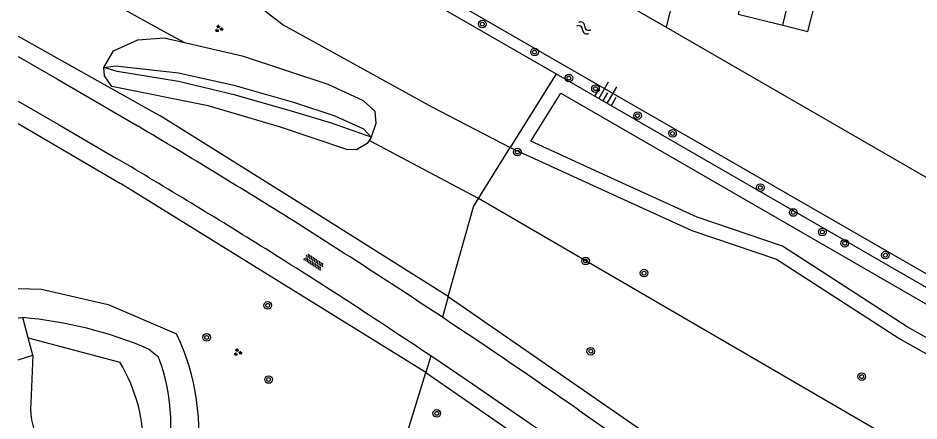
# Model space of a CAD drawing. Extents: x 128000 to 131008, y 398996 to 402500.
# Drawn here: x 128000 to 128094.7, y 399231.8 to 399274.1 of the extents above; entities that cross this region are included whole.
import ezdxf

# ---------------------------------------------------------------- set-up
doc = ezdxf.new("R2010")
doc.units = 0
for name, color, linetype in [('gg-bbg-gedigitaliseerde bebouwing', 7, 'Continuous'), ('gg-bbg-luifel en loopbrug', 7, 'Continuous'), ('gg-knt-bovenkant onderkant talud', 7, 'Continuous'), ('gg-knt-verharding', 7, 'Continuous'), ('gg-kntw-beschoeiing', 7, 'Continuous'), ('gt-grn-groengrens', 7, 'Continuous'), ('gt-grn-vlakafsluiter', 7, 'Continuous'), ('gt-symb-boom', 7, 'Continuous'), ('gt-symb-groenvak', 7, 'Continuous'), ('gt-symb-overige verharding', 7, 'Continuous'), ('gt-symb-talud symbool', 7, 'Continuous'), ('gt-symb-watersymbool', 7, 'Continuous')]:
    doc.layers.add(name, color=color, linetype=linetype)

# ---------------------------------------------------------------- blocks, each defined once
blk = doc.blocks.new('gt0-BOOM')
at = {"layer": 'gt-symb-boom'}
for radius in [0.4, 0.2]:
    blk.add_circle((0, 0), radius, dxfattribs=at)
blk = doc.blocks.new('gt0-TALUD_1')
at = {"layer": 'gt-symb-talud symbool'}
for p, q in [((-1, -1), (-1, 0)), ((-0.5, -2), (-0.5, 0)), ((0.5, -2), (0.5, 0)), ((1, -1), (1, 0)), ((0, -1), (0, 0))]:
    blk.add_line(p, q, dxfattribs=at)
blk = doc.blocks.new('gt0-WA')
at = {"layer": 'gt-symb-watersymbool'}
for centre, start, end in [((-0.323, 0.022), 28.07249, 151.92751), ((0.427, 0.422), 208.07248, 331.92751), ((-0.323, -0.428), 28.07249, 151.92751), ((0.427, -0.028), 208.07248, 331.92751)]:
    blk.add_arc(centre, 0.425, start, end, dxfattribs=at)
blk = doc.blocks.new('gt0-GRVAK')
at = {"layer": 'gt-symb-groenvak'}
for p, q in [((-0.11, 0.189), (-0.228, 0.24)), ((-0.182, 0.153), (0.088, 0.153)), ((-0.091, 0.211), (-0.156, 0.322)), ((-0.047, 0.214), (-0.047, 0.393)), ((-0.004, 0.211), (0.061, 0.322)), ((0.015, 0.189), (0.133, 0.24)), ((0.262, -0.052), (0.197, 0.059)), ((0.305, -0.049), (0.305, 0.13)), ((0.349, -0.052), (0.414, 0.059)), ((-0.245, -0.228), (-0.363, -0.177)), ((-0.318, -0.264), (-0.047, -0.264)), ((-0.226, -0.206), (-0.291, -0.095)), ((-0.183, -0.203), (-0.183, -0.024)), ((-0.139, -0.206), (-0.074, -0.095)), ((-0.12, -0.228), (-0.002, -0.177)), ((0.243, -0.074), (0.125, -0.023)), ((0.17, -0.11), (0.441, -0.11)), ((0.368, -0.074), (0.486, -0.023))]:
    blk.add_line(p, q, dxfattribs=at)
blk = doc.blocks.new('gt0-OVH')
at = {"layer": 'gt-symb-overige verharding'}
for points in [[(-0.972, 0.298), (-0.967, 0.308), (-0.965, 0.319), (-0.966, 0.33), (-0.971, 0.34), (-0.978, 0.348), (-0.988, 0.353), (-0.999, 0.355), (-1.01, 0.354), (-1.02, 0.349), (-1.028, 0.342), (-1.033, 0.332), (-1.035, 0.321), (-1.034, 0.31), (-1.029, 0.3), (-1.022, 0.292), (-1.012, 0.287), (-1.001, 0.285), (-0.99, 0.286), (-0.98, 0.291)], [(-0.872, 0.106), (-0.867, 0.116), (-0.865, 0.126), (-0.866, 0.137), (-0.871, 0.147), (-0.878, 0.156), (-0.888, 0.161), (-0.899, 0.163), (-0.91, 0.162), (-0.92, 0.157), (-0.928, 0.15), (-0.933, 0.14), (-0.935, 0.129), (-0.934, 0.118), (-0.929, 0.108), (-0.922, 0.1), (-0.912, 0.095), (-0.901, 0.092), (-0.89, 0.094), (-0.88, 0.098)], [(-0.772, 0.298), (-0.767, 0.308), (-0.765, 0.319), (-0.766, 0.33), (-0.771, 0.34), (-0.778, 0.348), (-0.788, 0.353), (-0.799, 0.355), (-0.81, 0.354), (-0.82, 0.349), (-0.828, 0.342), (-0.833, 0.332), (-0.835, 0.321), (-0.834, 0.31), (-0.829, 0.3), (-0.822, 0.292), (-0.812, 0.287), (-0.801, 0.285), (-0.79, 0.286), (-0.78, 0.291)], [(-0.672, 0.106), (-0.667, 0.116), (-0.665, 0.126), (-0.666, 0.137), (-0.671, 0.147), (-0.678, 0.156), (-0.688, 0.161), (-0.699, 0.163), (-0.71, 0.162), (-0.72, 0.157), (-0.728, 0.15), (-0.733, 0.14), (-0.735, 0.129), (-0.734, 0.118), (-0.729, 0.108), (-0.722, 0.1), (-0.712, 0.095), (-0.701, 0.092), (-0.69, 0.094), (-0.68, 0.098)], [(-0.572, 0.298), (-0.567, 0.308), (-0.565, 0.319), (-0.566, 0.33), (-0.571, 0.34), (-0.578, 0.348), (-0.588, 0.353), (-0.599, 0.355), (-0.61, 0.354), (-0.62, 0.349), (-0.628, 0.342), (-0.633, 0.332), (-0.635, 0.321), (-0.634, 0.31), (-0.629, 0.3), (-0.622, 0.292), (-0.612, 0.287), (-0.601, 0.285), (-0.59, 0.286), (-0.58, 0.291)], [(-0.472, 0.106), (-0.467, 0.116), (-0.465, 0.126), (-0.466, 0.137), (-0.471, 0.147), (-0.478, 0.156), (-0.488, 0.161), (-0.499, 0.163), (-0.51, 0.162), (-0.52, 0.157), (-0.528, 0.15), (-0.533, 0.14), (-0.535, 0.129), (-0.534, 0.118), (-0.529, 0.108), (-0.522, 0.1), (-0.512, 0.095), (-0.501, 0.092), (-0.49, 0.094), (-0.48, 0.098)], [(-0.372, 0.298), (-0.367, 0.308), (-0.365, 0.319), (-0.366, 0.33), (-0.371, 0.34), (-0.378, 0.348), (-0.388, 0.353), (-0.399, 0.355), (-0.41, 0.354), (-0.42, 0.349), (-0.428, 0.342), (-0.433, 0.332), (-0.435, 0.321), (-0.434, 0.31), (-0.429, 0.3), (-0.422, 0.292), (-0.412, 0.287), (-0.401, 0.285), (-0.39, 0.286), (-0.38, 0.291)], [(-0.272, 0.106), (-0.267, 0.116), (-0.265, 0.126), (-0.266, 0.137), (-0.271, 0.147), (-0.278, 0.156), (-0.288, 0.161), (-0.299, 0.163), (-0.31, 0.162), (-0.32, 0.157), (-0.328, 0.15), (-0.333, 0.14), (-0.335, 0.129), (-0.334, 0.118), (-0.329, 0.108), (-0.322, 0.1), (-0.312, 0.095), (-0.301, 0.092), (-0.29, 0.094), (-0.28, 0.098)], [(-0.172, 0.298), (-0.167, 0.308), (-0.165, 0.319), (-0.166, 0.33), (-0.171, 0.34), (-0.178, 0.348), (-0.188, 0.353), (-0.199, 0.355), (-0.21, 0.354), (-0.22, 0.349), (-0.228, 0.342), (-0.233, 0.332), (-0.235, 0.321), (-0.234, 0.31), (-0.229, 0.3), (-0.222, 0.292), (-0.212, 0.287), (-0.201, 0.285), (-0.19, 0.286), (-0.18, 0.291)], [(-0.072, 0.106), (-0.067, 0.116), (-0.065, 0.126), (-0.066, 0.137), (-0.071, 0.147), (-0.078, 0.156), (-0.088, 0.161), (-0.099, 0.163), (-0.11, 0.162), (-0.12, 0.157), (-0.128, 0.15), (-0.133, 0.14), (-0.135, 0.129), (-0.134, 0.118), (-0.129, 0.108), (-0.122, 0.1), (-0.112, 0.095), (-0.101, 0.092), (-0.09, 0.094), (-0.08, 0.098)], [(0.028, 0.298), (0.033, 0.308), (0.035, 0.319), (0.034, 0.33), (0.029, 0.34), (0.022, 0.348), (0.012, 0.353), (0.001, 0.355), (-0.01, 0.354), (-0.02, 0.349), (-0.028, 0.342), (-0.033, 0.332), (-0.035, 0.321), (-0.034, 0.31), (-0.029, 0.3), (-0.022, 0.292), (-0.012, 0.287), (-0.001, 0.285), (0.01, 0.286), (0.02, 0.291)], [(0.128, 0.106), (0.133, 0.116), (0.135, 0.126), (0.134, 0.137), (0.129, 0.147), (0.122, 0.156), (0.112, 0.161), (0.101, 0.163), (0.09, 0.162), (0.08, 0.157), (0.072, 0.15), (0.067, 0.14), (0.065, 0.129), (0.066, 0.118), (0.071, 0.108), (0.078, 0.1), (0.088, 0.095), (0.099, 0.092), (0.11, 0.094), (0.12, 0.098)], [(0.228, 0.298), (0.233, 0.308), (0.235, 0.319), (0.234, 0.33), (0.229, 0.34), (0.222, 0.348), (0.212, 0.353), (0.201, 0.355), (0.19, 0.354), (0.18, 0.349), (0.172, 0.342), (0.167, 0.332), (0.165, 0.321), (0.166, 0.31), (0.171, 0.3), (0.178, 0.292), (0.188, 0.287), (0.199, 0.285), (0.21, 0.286), (0.22, 0.291)], [(0.328, 0.106), (0.333, 0.116), (0.335, 0.126), (0.334, 0.137), (0.329, 0.147), (0.322, 0.156), (0.312, 0.161), (0.301, 0.163), (0.29, 0.162), (0.28, 0.157), (0.272, 0.15), (0.267, 0.14), (0.265, 0.129), (0.266, 0.118), (0.271, 0.108), (0.278, 0.1), (0.288, 0.095), (0.299, 0.092), (0.31, 0.094), (0.32, 0.098)], [(0.428, 0.298), (0.433, 0.308), (0.435, 0.319), (0.434, 0.33), (0.429, 0.34), (0.422, 0.348), (0.412, 0.353), (0.401, 0.355), (0.39, 0.354), (0.38, 0.349), (0.372, 0.342), (0.367, 0.332), (0.365, 0.321), (0.366, 0.31), (0.371, 0.3), (0.378, 0.292), (0.388, 0.287), (0.399, 0.285), (0.41, 0.286), (0.42, 0.291)], [(0.528, 0.106), (0.533, 0.116), (0.535, 0.126), (0.534, 0.137), (0.529, 0.147), (0.522, 0.156), (0.512, 0.161), (0.501, 0.163), (0.49, 0.162), (0.48, 0.157), (0.472, 0.15), (0.467, 0.14), (0.465, 0.129), (0.466, 0.118), (0.471, 0.108), (0.478, 0.1), (0.488, 0.095), (0.499, 0.092), (0.51, 0.094), (0.52, 0.098)], [(0.628, 0.298), (0.633, 0.308), (0.635, 0.319), (0.634, 0.33), (0.629, 0.34), (0.622, 0.348), (0.612, 0.353), (0.601, 0.355), (0.59, 0.354), (0.58, 0.349), (0.572, 0.342), (0.567, 0.332), (0.565, 0.321), (0.566, 0.31), (0.571, 0.3), (0.578, 0.292), (0.588, 0.287), (0.599, 0.285), (0.61, 0.286), (0.62, 0.291)], [(0.728, 0.106), (0.733, 0.116), (0.735, 0.126), (0.734, 0.137), (0.729, 0.147), (0.722, 0.156), (0.712, 0.161), (0.701, 0.163), (0.69, 0.162), (0.68, 0.157), (0.672, 0.15), (0.667, 0.14), (0.665, 0.129), (0.666, 0.118), (0.671, 0.108), (0.678, 0.1), (0.688, 0.095), (0.699, 0.092), (0.71, 0.094), (0.72, 0.098)], [(0.828, 0.298), (0.833, 0.308), (0.835, 0.319), (0.834, 0.33), (0.829, 0.34), (0.822, 0.348), (0.812, 0.353), (0.801, 0.355), (0.79, 0.354), (0.78, 0.349), (0.772, 0.342), (0.767, 0.332), (0.765, 0.321), (0.766, 0.31), (0.771, 0.3), (0.778, 0.292), (0.788, 0.287), (0.799, 0.285), (0.81, 0.286), (0.82, 0.291)], [(0.928, 0.106), (0.933, 0.116), (0.935, 0.126), (0.934, 0.137), (0.929, 0.147), (0.922, 0.156), (0.912, 0.161), (0.901, 0.163), (0.89, 0.162), (0.88, 0.157), (0.872, 0.15), (0.867, 0.14), (0.865, 0.129), (0.866, 0.118), (0.871, 0.108), (0.878, 0.1), (0.888, 0.095), (0.899, 0.092), (0.91, 0.094), (0.92, 0.098)], [(1.028, 0.298), (1.033, 0.308), (1.035, 0.319), (1.034, 0.33), (1.029, 0.34), (1.022, 0.348), (1.012, 0.353), (1.001, 0.355), (0.99, 0.354), (0.98, 0.349), (0.972, 0.342), (0.967, 0.332), (0.965, 0.321), (0.966, 0.31), (0.971, 0.3), (0.978, 0.292), (0.988, 0.287), (0.999, 0.285), (1.01, 0.286), (1.02, 0.291)], [(-0.972, -0.142), (-0.967, -0.132), (-0.965, -0.121), (-0.966, -0.11), (-0.971, -0.1), (-0.978, -0.092), (-0.988, -0.087), (-0.999, -0.085), (-1.01, -0.086), (-1.02, -0.091), (-1.028, -0.098), (-1.033, -0.108), (-1.035, -0.119), (-1.034, -0.13), (-1.029, -0.14), (-1.022, -0.148), (-1.012, -0.153), (-1.001, -0.155), (-0.99, -0.154), (-0.98, -0.149)], [(-0.872, -0.334), (-0.867, -0.324), (-0.865, -0.314), (-0.866, -0.303), (-0.871, -0.293), (-0.878, -0.284), (-0.888, -0.279), (-0.899, -0.277), (-0.91, -0.278), (-0.92, -0.283), (-0.928, -0.29), (-0.933, -0.3), (-0.935, -0.311), (-0.934, -0.322), (-0.929, -0.332), (-0.922, -0.34), (-0.912, -0.345), (-0.901, -0.348), (-0.89, -0.346), (-0.88, -0.342)], [(-0.772, -0.142), (-0.767, -0.132), (-0.765, -0.121), (-0.766, -0.11), (-0.771, -0.1), (-0.778, -0.092), (-0.788, -0.087), (-0.799, -0.085), (-0.81, -0.086), (-0.82, -0.091), (-0.828, -0.098), (-0.833, -0.108), (-0.835, -0.119), (-0.834, -0.13), (-0.829, -0.14), (-0.822, -0.148), (-0.812, -0.153), (-0.801, -0.155), (-0.79, -0.154), (-0.78, -0.149)], [(-0.672, -0.334), (-0.667, -0.324), (-0.665, -0.314), (-0.666, -0.303), (-0.671, -0.293), (-0.678, -0.284), (-0.688, -0.279), (-0.699, -0.277), (-0.71, -0.278), (-0.72, -0.283), (-0.728, -0.29), (-0.733, -0.3), (-0.735, -0.311), (-0.734, -0.322), (-0.729, -0.332), (-0.722, -0.34), (-0.712, -0.345), (-0.701, -0.348), (-0.69, -0.346), (-0.68, -0.342)], [(-0.572, -0.142), (-0.567, -0.132), (-0.565, -0.121), (-0.566, -0.11), (-0.571, -0.1), (-0.578, -0.092), (-0.588, -0.087), (-0.599, -0.085), (-0.61, -0.086), (-0.62, -0.091), (-0.628, -0.098), (-0.633, -0.108), (-0.635, -0.119), (-0.634, -0.13), (-0.629, -0.14), (-0.622, -0.148), (-0.612, -0.153), (-0.601, -0.155), (-0.59, -0.154), (-0.58, -0.149)], [(-0.472, -0.334), (-0.467, -0.324), (-0.465, -0.314), (-0.466, -0.303), (-0.471, -0.293), (-0.478, -0.284), (-0.488, -0.279), (-0.499, -0.277), (-0.51, -0.278), (-0.52, -0.283), (-0.528, -0.29), (-0.533, -0.3), (-0.535, -0.311), (-0.534, -0.322), (-0.529, -0.332), (-0.522, -0.34), (-0.512, -0.345), (-0.501, -0.348), (-0.49, -0.346), (-0.48, -0.342)], [(-0.372, -0.142), (-0.367, -0.132), (-0.365, -0.121), (-0.366, -0.11), (-0.371, -0.1), (-0.378, -0.092), (-0.388, -0.087), (-0.399, -0.085), (-0.41, -0.086), (-0.42, -0.091), (-0.428, -0.098), (-0.433, -0.108), (-0.435, -0.119), (-0.434, -0.13), (-0.429, -0.14), (-0.422, -0.148), (-0.412, -0.153), (-0.401, -0.155), (-0.39, -0.154), (-0.38, -0.149)], [(-0.272, -0.334), (-0.267, -0.324), (-0.265, -0.314), (-0.266, -0.303), (-0.271, -0.293), (-0.278, -0.284), (-0.288, -0.279), (-0.299, -0.277), (-0.31, -0.278), (-0.32, -0.283), (-0.328, -0.29), (-0.333, -0.3), (-0.335, -0.311), (-0.334, -0.322), (-0.329, -0.332), (-0.322, -0.34), (-0.312, -0.345), (-0.301, -0.348), (-0.29, -0.346), (-0.28, -0.342)], [(-0.172, -0.142), (-0.167, -0.132), (-0.165, -0.121), (-0.166, -0.11), (-0.171, -0.1), (-0.178, -0.092), (-0.188, -0.087), (-0.199, -0.085), (-0.21, -0.086), (-0.22, -0.091), (-0.228, -0.098), (-0.233, -0.108), (-0.235, -0.119), (-0.234, -0.13), (-0.229, -0.14), (-0.222, -0.148), (-0.212, -0.153), (-0.201, -0.155), (-0.19, -0.154), (-0.18, -0.149)], [(-0.072, -0.334), (-0.067, -0.324), (-0.065, -0.314), (-0.066, -0.303), (-0.071, -0.293), (-0.078, -0.284), (-0.088, -0.279), (-0.099, -0.277), (-0.11, -0.278), (-0.12, -0.283), (-0.128, -0.29), (-0.133, -0.3), (-0.135, -0.311), (-0.134, -0.322), (-0.129, -0.332), (-0.122, -0.34), (-0.112, -0.345), (-0.101, -0.348), (-0.09, -0.346), (-0.08, -0.342)], [(0.028, -0.142), (0.033, -0.132), (0.035, -0.121), (0.034, -0.11), (0.029, -0.1), (0.022, -0.092), (0.012, -0.087), (0.001, -0.085), (-0.01, -0.086), (-0.02, -0.091), (-0.028, -0.098), (-0.033, -0.108), (-0.035, -0.119), (-0.034, -0.13), (-0.029, -0.14), (-0.022, -0.148), (-0.012, -0.153), (-0.001, -0.155), (0.01, -0.154), (0.02, -0.149)], [(0.128, -0.334), (0.133, -0.324), (0.135, -0.314), (0.134, -0.303), (0.129, -0.293), (0.122, -0.284), (0.112, -0.279), (0.101, -0.277), (0.09, -0.278), (0.08, -0.283), (0.072, -0.29), (0.067, -0.3), (0.065, -0.311), (0.066, -0.322), (0.071, -0.332), (0.078, -0.34), (0.088, -0.345), (0.099, -0.348), (0.11, -0.346), (0.12, -0.342)], [(0.228, -0.142), (0.233, -0.132), (0.235, -0.121), (0.234, -0.11), (0.229, -0.1), (0.222, -0.092), (0.212, -0.087), (0.201, -0.085), (0.19, -0.086), (0.18, -0.091), (0.172, -0.098), (0.167, -0.108), (0.165, -0.119), (0.166, -0.13), (0.171, -0.14), (0.178, -0.148), (0.188, -0.153), (0.199, -0.155), (0.21, -0.154), (0.22, -0.149)], [(0.328, -0.334), (0.333, -0.324), (0.335, -0.314), (0.334, -0.303), (0.329, -0.293), (0.322, -0.284), (0.312, -0.279), (0.301, -0.277), (0.29, -0.278), (0.28, -0.283), (0.272, -0.29), (0.267, -0.3), (0.265, -0.311), (0.266, -0.322), (0.271, -0.332), (0.278, -0.34), (0.288, -0.345), (0.299, -0.348), (0.31, -0.346), (0.32, -0.342)], [(0.428, -0.142), (0.433, -0.132), (0.435, -0.121), (0.434, -0.11), (0.429, -0.1), (0.422, -0.092), (0.412, -0.087), (0.401, -0.085), (0.39, -0.086), (0.38, -0.091), (0.372, -0.098), (0.367, -0.108), (0.365, -0.119), (0.366, -0.13), (0.371, -0.14), (0.378, -0.148), (0.388, -0.153), (0.399, -0.155), (0.41, -0.154), (0.42, -0.149)], [(0.528, -0.334), (0.533, -0.324), (0.535, -0.314), (0.534, -0.303), (0.529, -0.293), (0.522, -0.284), (0.512, -0.279), (0.501, -0.277), (0.49, -0.278), (0.48, -0.283), (0.472, -0.29), (0.467, -0.3), (0.465, -0.311), (0.466, -0.322), (0.471, -0.332), (0.478, -0.34), (0.488, -0.345), (0.499, -0.348), (0.51, -0.346), (0.52, -0.342)], [(0.628, -0.142), (0.633, -0.132), (0.635, -0.121), (0.634, -0.11), (0.629, -0.1), (0.622, -0.092), (0.612, -0.087), (0.601, -0.085), (0.59, -0.086), (0.58, -0.091), (0.572, -0.098), (0.567, -0.108), (0.565, -0.119), (0.566, -0.13), (0.571, -0.14), (0.578, -0.148), (0.588, -0.153), (0.599, -0.155), (0.61, -0.154), (0.62, -0.149)], [(0.728, -0.334), (0.733, -0.324), (0.735, -0.314), (0.734, -0.303), (0.729, -0.293), (0.722, -0.284), (0.712, -0.279), (0.701, -0.277), (0.69, -0.278), (0.68, -0.283), (0.672, -0.29), (0.667, -0.3), (0.665, -0.311), (0.666, -0.322), (0.671, -0.332), (0.678, -0.34), (0.688, -0.345), (0.699, -0.348), (0.71, -0.346), (0.72, -0.342)], [(0.828, -0.142), (0.833, -0.132), (0.835, -0.121), (0.834, -0.11), (0.829, -0.1), (0.822, -0.092), (0.812, -0.087), (0.801, -0.085), (0.79, -0.086), (0.78, -0.091), (0.772, -0.098), (0.767, -0.108), (0.765, -0.119), (0.766, -0.13), (0.771, -0.14), (0.778, -0.148), (0.788, -0.153), (0.799, -0.155), (0.81, -0.154), (0.82, -0.149)], [(0.928, -0.334), (0.933, -0.324), (0.935, -0.314), (0.934, -0.303), (0.929, -0.293), (0.922, -0.284), (0.912, -0.279), (0.901, -0.277), (0.89, -0.278), (0.88, -0.283), (0.872, -0.29), (0.867, -0.3), (0.865, -0.311), (0.866, -0.322), (0.871, -0.332), (0.878, -0.34), (0.888, -0.345), (0.899, -0.348), (0.91, -0.346), (0.92, -0.342)], [(1.028, -0.142), (1.033, -0.132), (1.035, -0.121), (1.034, -0.11), (1.029, -0.1), (1.022, -0.092), (1.012, -0.087), (1.001, -0.085), (0.99, -0.086), (0.98, -0.091), (0.972, -0.098), (0.967, -0.108), (0.965, -0.119), (0.966, -0.13), (0.971, -0.14), (0.978, -0.148), (0.988, -0.153), (0.999, -0.155), (1.01, -0.154), (1.02, -0.149)]]:
    blk.add_lwpolyline(points, close=True, dxfattribs=at)

msp = doc.modelspace()

# ---------------------------------------------------------------- linework, layer by layer
at = {"layer": 'gg-bbg-gedigitaliseerde bebouwing'}
msp.add_line((128080.405, 399273.377), (128081.178, 399276.529), dxfattribs=at)
msp.add_lwpolyline([(128076.656, 399277.636), (128076.491, 399277.676), (128075.719, 399274.525), (128080.405, 399273.377)], dxfattribs=at)
at = {"layer": 'gg-bbg-luifel en loopbrug'}
msp.add_lwpolyline([(128080.405, 399273.377), (128083.056, 399272.727), (128083.829, 399275.879)], dxfattribs=at)
at = {"layer": 'gg-knt-bovenkant onderkant talud'}
for p, q in [((128000, 399300.881), (128056.572, 399268.252)), ((128056.572, 399268.252), (128160.262, 399208.444))]:
    msp.add_line(p, q, dxfattribs=at)
for points in [[(128009.026, 399268.913), (128010.261, 399269.119), (128016.862, 399268.351), (128022.681, 399267.063), (128029.058, 399265.26), (128033.324, 399263.857), (128036.316, 399262.495), (128037.135, 399261.599)], [(128037.135, 399261.599), (128032.971, 399263.083), (128028.858, 399264.298), (128022.848, 399266.01), (128016.875, 399267.441), (128010.418, 399268.521), (128009.026, 399268.913)]]:
    msp.add_lwpolyline(points, dxfattribs=at)
at = {"layer": 'gg-knt-verharding'}
msp.add_line((128058.971, 399232.909), (128092.031, 399209.959), dxfattribs=at)
for points in [[(128000, 399270.079), (128004.148, 399267.705), (128012.623, 399262.751)], [(128000, 399265.399), (128004.334, 399262.904), (128010.417, 399259.341)], [(128082.331, 399211.899), (128051.041, 399233.406), (128047.224, 399236.024), (128043.389, 399238.615)]]:
    msp.add_lwpolyline(points, dxfattribs=at)
for centre, radius, start, end in [((127609.741, 398583.365), 789.861, 57.944399, 59.331677), ((127602.239, 398569.258), 801.763, 58.094724, 59.396063), ((127626.598, 398612.985), 755.81, 56.421776, 57.835705), ((127676.235, 398691.066), 659.251, 56.156505, 57.95906), ((127627.07, 398613.578), 755.056, 55.109339, 56.426725)]:
    msp.add_arc(centre, radius, start, end, dxfattribs=at)
at = {"layer": 'gg-kntw-beschoeiing'}
for p, q in [((128000, 399302.245), (128057.219, 399269.29)), ((128062.729, 399276.301), (128068.13, 399273.181)), ((128068.13, 399273.181), (128118.166, 399244.277)), ((128057.219, 399269.29), (128163.607, 399208.016))]:
    msp.add_line(p, q, dxfattribs=at)
at = {"layer": 'gt-grn-groengrens'}
for p, q in [((128000, 399281.249), (128015.597, 399272.571)), ((128000, 399272.214), (128014.945, 399263.846)), ((128015.597, 399272.571), (128017.501, 399271.562)), ((128056.572, 399268.252), (128051.744, 399260.514)), ((128000, 399263.052), (128010.775, 399256.718)), ((128037.135, 399261.599), (128036.917, 399261.269)), ((128048.416, 399255.174), (128036.917, 399261.269)), ((128048.416, 399255.174), (128051.744, 399260.514)), ((128042.866, 399236.883), (128010.775, 399256.718)), ((128138.708, 399202.689), (128048.416, 399255.174)), ((128045.231, 399244.844), (128044.618, 399242.675)), ((128000, 399242.634), (128000.489, 399242.643)), ((128001.073, 399240.503), (128000.489, 399242.643)), ((128001.073, 399240.503), (128010.687, 399237.975)), ((128001.563, 399238.709), (128001.073, 399240.503)), ((128014.775, 399238.476), (128013.734, 399239.333)), ((128000, 399238.199), (128001.563, 399238.709)), ((128001.563, 399238.709), (128001.349, 399233.635)), ((128043.389, 399238.615), (128042.866, 399236.883)), ((128038.615, 399222.931), (128042.866, 399236.883))]:
    msp.add_line(p, q, dxfattribs=at)
for points in [[(128000, 399295.546), (128007.037, 399292.979), (128012.797, 399289.459), (128014.157, 399288.552), (128022.184, 399277.832), (128027.891, 399273.405), (128043.438, 399264.818), (128051.744, 399260.514)], [(128009.026, 399268.913), (128010.049, 399270.689), (128012.605, 399271.841), (128015.368, 399272.053), (128017.501, 399271.562)], [(128017.501, 399271.562), (128023.566, 399270.165), (128032.559, 399267.178), (128036.282, 399265.446), (128037.518, 399264.341), (128037.626, 399263.038), (128037.135, 399261.599)], [(128036.917, 399261.269), (128036.71, 399260.956), (128035.6, 399260.262), (128034.554, 399260.318), (128027.478, 399262.681), (128019.977, 399264.912), (128009.858, 399266.931), (128009.078, 399268.054), (128009.026, 399268.913)], [(128167.748, 399199.584), (128159.414, 399203.694), (128149.564, 399205.823), (128134.089, 399213.917), (128126.601, 399220.989), (128122.699, 399225.206), (128093.477, 399241.685), (128080.391, 399250.151), (128071.404, 399253.201), (128061.928, 399257.489), (128053.915, 399261.167), (128057.07, 399266.233), (128159.519, 399207.141)], [(128045.231, 399244.844), (128030.462, 399254.143), (128014.945, 399263.846)], [(128051.744, 399260.514), (128061.306, 399256.124), (128070.852, 399251.804), (128079.733, 399248.791), (128092.701, 399240.401), (128121.758, 399224.014), (128125.535, 399219.933), (128133.21, 399212.684), (128149.048, 399204.4), (128158.917, 399202.267), (128171.403, 399196.108)], [(128045.231, 399244.844), (128047.898, 399254.285), (128048.416, 399255.174)], [(128000, 399245.696), (128002.468, 399245.615), (128009.467, 399244.021), (128016.679, 399240.933)], [(128045.231, 399244.844), (128092.938, 399211.901), (128138.708, 399202.689)], [(128042.866, 399236.883), (128072.86, 399216.149), (128038.615, 399222.931)]]:
    msp.add_lwpolyline(points, dxfattribs=at)
for centre, radius, start, end in [((127996.764, 399199.581), 43.223, 66.8821, 85.0556), ((127994.444, 399230.442), 24.586, 351.31664, 25.25971), ((127995.972, 399231.386), 20.095, 343.79738, 20.65877), ((127996.221, 399229.103), 16.97, 357.3011, 31.52012), ((128007.104, 399232.975), 5.793, 173.45971, 219.61979)]:
    msp.add_arc(centre, radius, start, end, dxfattribs=at)
at = {"layer": 'gt-grn-vlakafsluiter'}
msp.add_line((128069.416, 399278.34), (128068.13, 399273.181), dxfattribs=at)

# ---------------------------------------------------------------- block references
at = {"layer": 'gt-symb-boom'}
for p in [(128048.811, 399273.489), (128054.308, 399270.553), (128057.917, 399267.808), (128060.715, 399266.701), (128065.134, 399263.869), (128068.813, 399261.994), (128052.501, 399260.036), (128078.043, 399256.307), (128081.503, 399253.688), (128084.563, 399251.637), (128086.915, 399250.45), (128091.191, 399249.208), (128059.671, 399248.589), (128065.817, 399247.315), (128026.254, 399243.925), (128019.833, 399240.557), (128060.22, 399239.109), (128026.343, 399236.135), (128088.707, 399236.44), (128044.029, 399232.574)]:
    msp.add_blockref('gt0-BOOM', p, dxfattribs=at)
at = {"layer": 'gt-symb-groenvak'}
for p in [(128021.11, 399273.001), (128023.075, 399238.996)]:
    msp.add_blockref('gt0-GRVAK', p, dxfattribs=at)
at = {"layer": 'gt-symb-overige verharding', "rotation": 146.4211862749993}
msp.add_blockref('gt0-OVH', (128031.1, 399248.494), dxfattribs=at)
at = {"layer": 'gt-symb-talud symbool', "xscale": 0.9994783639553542, "yscale": 0.9994783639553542, "rotation": 150.04891735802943}
msp.add_blockref('gt0-TALUD_1', (128061.488, 399265.409), dxfattribs=at)
at = {"layer": 'gt-symb-watersymbool', "rotation": -29.922486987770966}
msp.add_blockref('gt0-WA', (128059.427, 399273.112), dxfattribs=at)

doc.saveas('drawing.dxf')
